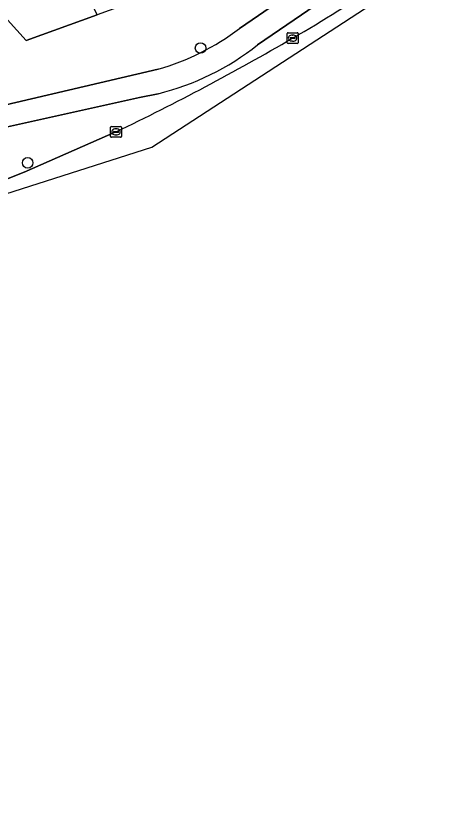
# Model space of a CAD drawing. Extents: x 162542 to 163147, y 380779 to 381521.
# Drawn here: x 162986.8 to 163027.9, y 380815.7 to 380889.8 of the extents above; entities that cross this region are included whole.
import ezdxf

# ---------------------------------------------------------------- set-up
doc = ezdxf.new("R2010")
doc.units = 0
for name, color, linetype in [('IMGEO_Berm_groen', 7, 'Continuous'), ('IMGEO_Boom', 7, 'Continuous'), ('IMGEO_Fietspad_gesloten', 7, 'Continuous'), ('IMGEO_Kolk', 7, 'Continuous'), ('IMGEO_Rijbaan_lokaal_gesloten', 7, 'Continuous')]:
    doc.layers.add(name, color=color, linetype=linetype)

msp = doc.modelspace()

# ---------------------------------------------------------------- linework, layer by layer
at = {"layer": 'IMGEO_Berm_groen'}
for points in [[(163032.825, 380915.056), (163028.14, 380916.069), (163027.704, 380916.494), (163026.398, 380915.446), (163026.852, 380914.875), (163029.222, 380911.894), (163015.639, 380901.782), (163005.135, 380895.121), (163000, 380892.279), (162996.571, 380890.66), (162994.351, 380889.858), (162987.769, 380887.481), (162985.147, 380890.359), (162981.807, 380888.959), (162985.587, 380886.894), (162977.653, 380883.468), (162971.484, 380881.387), (162965.784, 380880.08), (162964.388, 380880.068), (162962.192, 380880.601), (162961.24, 380881.122), (162960.574, 380881.637), (162957.747, 380880.857), (162952.326, 380879.386)], [(163007.523, 380888.61), (163015.567, 380894.126), (163023.748, 380899.272)], [(163025.004, 380897.464), (163017.943, 380893.071), (163009.208, 380887.085)], [(162985.147, 380890.359), (162987.769, 380887.481), (162994.351, 380889.858), (162992.626, 380893.488)], [(162943.586, 380871.808), (162948.634, 380873.022), (162981.91, 380880.599), (162998.029, 380884.384), (163000, 380884.843)], [(163000, 380882.564), (162998.274, 380882.204), (162980.452, 380878.271), (162960.87, 380873.691), (162944.079, 380869.631)], [(162982.977, 380873.478), (162987.597, 380875.302), (162996.092, 380879.027)]]:
    msp.add_lwpolyline(points, dxfattribs=at)
for centre, radius, start, end in [((162935.702, 381020.578), 153.44, 300.01275, 307.31207), ((162993.97, 380906.281), 22.27, 285.71013, 307.48698), ((162898.303, 381082.985), 226.189, 295.6158, 300.309), ((162994.204, 380906.006), 24.148, 283.88749, 308.4133)]:
    msp.add_arc(centre, radius, start, end, dxfattribs=at)
at = {"layer": 'IMGEO_Boom'}
for centre in [(163003.922, 380886.792), (162987.915, 380876.163)]:
    msp.add_circle(centre, 0.489, dxfattribs=at)
at = {"layer": 'IMGEO_Fietspad_gesloten'}
for points in [[(163023.748, 380899.272), (163015.567, 380894.126), (163007.523, 380888.61)], [(163009.208, 380887.085), (163017.943, 380893.071), (163025.004, 380897.464)], [(163000, 380884.843), (162998.029, 380884.384), (162981.91, 380880.599), (162948.634, 380873.022), (162943.586, 380871.808)], [(162980.452, 380878.271), (162998.274, 380882.204), (163000, 380882.564)]]:
    msp.add_lwpolyline(points, dxfattribs=at)
for centre, radius, start, end in [((162993.97, 380906.281), 22.27, 285.71013, 307.48698), ((162994.204, 380906.006), 24.148, 283.88749, 308.4133)]:
    msp.add_arc(centre, radius, start, end, dxfattribs=at)
at = {"layer": 'IMGEO_Kolk'}
for p, q in [((163011.951, 380887.286), (163011.951, 380888.138)), ((163012.026, 380888.212), (163012.878, 380888.212)), ((163012.21, 380887.706), (163012.21, 380887.718)), ((163012.648, 380887.669), (163012.25, 380887.669)), ((163012.253, 380887.755), (163012.651, 380887.755)), ((163012.439, 380887.992), (163012.464, 380887.992)), ((163012.694, 380887.718), (163012.694, 380887.706)), ((163012.952, 380888.138), (163012.952, 380887.286)), ((163012.878, 380887.212), (163012.026, 380887.212)), ((163012.462, 380887.432), (163012.437, 380887.432)), ((162995.591, 380878.601), (162995.591, 380879.453)), ((162995.666, 380879.527), (162996.518, 380879.527)), ((162996.592, 380879.453), (162996.592, 380878.601)), ((162995.85, 380879.021), (162995.85, 380879.033)), ((162996.288, 380878.984), (162995.89, 380878.984)), ((162995.893, 380879.07), (162996.291, 380879.07)), ((162996.102, 380878.747), (162996.077, 380878.747)), ((162996.079, 380879.307), (162996.104, 380879.307)), ((162996.334, 380879.033), (162996.334, 380879.021)), ((162996.518, 380878.527), (162995.666, 380878.527))]:
    msp.add_line(p, q, dxfattribs=at)
for points in [[(163011.951, 380887.286), (163011.951, 380888.138)], [(163012.026, 380888.212), (163012.878, 380888.212)], [(163012.952, 380888.138), (163012.952, 380887.286)], [(163012.878, 380887.212), (163012.026, 380887.212)], [(162995.591, 380878.601), (162995.591, 380879.453)], [(162995.666, 380879.527), (162996.518, 380879.527)], [(162996.592, 380879.453), (162996.592, 380878.601)], [(162996.518, 380878.527), (162995.666, 380878.527)]]:
    msp.add_lwpolyline(points, dxfattribs=at)
for centre, radius, start, end in [((163012.028, 380888.136), 0.0765, 91.55205, 178.44795), ((163012.028, 380888.136), 0.0765, 91.55205, 178.44795), ((163012.25, 380887.715), 0.0403, 85.87752, 175.75265), ((163012.247, 380887.705), 0.0366, 178.93798, 274.71019), ((163012.651, 380887.712), 0.043, 264.86636, 352.45326), ((163012.655, 380887.717), 0.0386, 1.73085, 96.63898), ((163012.876, 380888.136), 0.0765, 1.55205, 88.44795), ((163012.876, 380888.136), 0.0765, 1.55205, 88.44795), ((163012.028, 380887.288), 0.0765, 181.55205, 268.44795), ((163012.028, 380887.288), 0.0765, 181.55205, 268.44795), ((163012.876, 380887.288), 0.0765, 271.55205, 358.44795), ((163012.876, 380887.288), 0.0765, 271.55205, 358.44795), ((162995.668, 380879.451), 0.0765, 91.55205, 178.44795), ((162995.668, 380879.451), 0.0765, 91.55205, 178.44795), ((162996.516, 380879.451), 0.0765, 1.55205, 88.44795), ((162996.516, 380879.451), 0.0765, 1.55205, 88.44795), ((162995.89, 380879.03), 0.0403, 85.87752, 175.75265), ((162995.887, 380879.02), 0.0366, 178.93798, 274.71019), ((162996.291, 380879.027), 0.043, 264.86636, 352.45326), ((162996.295, 380879.032), 0.0386, 1.73085, 96.63898), ((162995.668, 380878.603), 0.0765, 181.55205, 268.44795), ((162995.668, 380878.603), 0.0765, 181.55205, 268.44795), ((162996.516, 380878.603), 0.0765, 271.55205, 358.44795), ((162996.516, 380878.603), 0.0765, 271.55205, 358.44795)]:
    msp.add_arc(centre, radius, start, end, dxfattribs=at)
for centre, major_axis, ratio, start_param, end_param in [((163012.438, 380887.712), (-0.387, 0.002), 0.722429, 4.712389, 7.853982), ((163012.463, 380887.712), (-0.39, 0.002), 0.717154, 1.570796, 4.712389), ((162996.078, 380879.027), (-0.387, 0.002), 0.722429, 4.712389, 7.853982), ((162996.103, 380879.027), (-0.39, 0.002), 0.717154, 1.570796, 4.712389)]:
    msp.add_ellipse(centre, major_axis=major_axis, ratio=ratio, start_param=start_param, end_param=end_param, dxfattribs=at)
at = {"layer": 'IMGEO_Rijbaan_lokaal_gesloten'}
for points in [[(162787.736, 380824.925), (162773.468, 380824.421), (162753.989, 380823.721), (162752.754, 380823.675), (162751.742, 380823.6), (162744.848, 380823.062), (162745.654, 380815.695), (162759.589, 380817.5), (162760.598, 380817.635), (162795.7, 380822.173), (162811.563, 380826.614), (162866.805, 380840.194), (162961.021, 380865.351), (162999.415, 380877.602), (163031.826, 380898.727), (163062.369, 380926.22)], [(162996.092, 380879.027), (162987.597, 380875.302), (162982.977, 380873.478), (162979.916, 380871.919), (162963.164, 380867.112), (162955.351, 380864.92), (162945.8, 380862.241), (162939.106, 380860.348), (162932.457, 380858.689), (162931.988, 380858.569), (162897.556, 380849.355)]]:
    msp.add_lwpolyline(points, dxfattribs=at)
for centre, radius, start, end in [((162935.702, 381020.578), 153.44, 300.01275, 307.31207), ((162898.303, 381082.985), 226.189, 295.6158, 300.309)]:
    msp.add_arc(centre, radius, start, end, dxfattribs=at)

doc.saveas('drawing.dxf')
